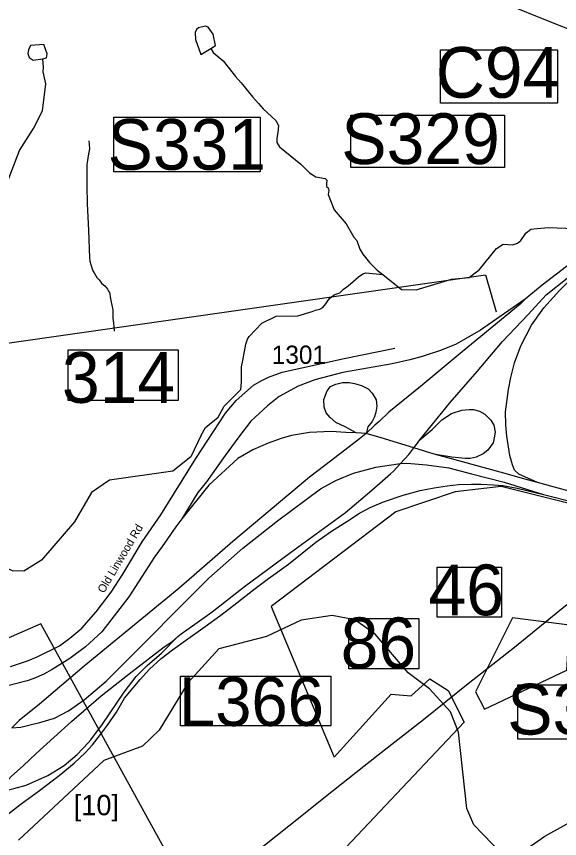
# Model space of a CAD drawing. Extents: x 1268485 to 1426702, y 514839 to 616766.
# Drawn here: x 1310784 to 1315174, y 550747 to 557393 of the extents above; entities that cross this region are included whole.
import ezdxf

# ---------------------------------------------------------------- set-up
doc = ezdxf.new("R2010")
doc.units = 0
for name, color, linetype in [('Old_Level_11', 7, 'Continuous'), ('Old_Level_27', 7, 'Continuous'), ('Old_Level_28', 7, 'Continuous'), ('Old_Level_31', 7, 'Continuous'), ('Old_Level_35', 7, 'Continuous'), ('Old_Level_39', 7, 'Continuous'), ('Old_Level_47', 7, 'Continuous'), ('Old_Level_48', 7, 'Continuous'), ('Old_Level_49', 7, 'Continuous'), ('Old_Level_5', 7, 'Continuous'), ('Old_Level_50', 7, 'Continuous'), ('Old_Level_51', 7, 'Continuous'), ('Old_Level_56', 7, 'Continuous'), ('Old_Level_59', 7, 'Continuous'), ('Old_Level_62', 7, 'Continuous'), ('Old_Level_8', 7, 'Continuous')]:
    doc.layers.add(name, color=color, linetype=linetype)

msp = doc.modelspace()

# ---------------------------------------------------------------- linework, layer by layer
at = {"layer": 'Old_Level_27'}
for points in [[(1316138.404, 556121.643), (1315934.407, 555959.71), (1315654.098, 555726.542), (1315265.515, 555399.752), (1315032.133, 555220.857), (1314895.168, 555108.796)], [(1314045.729, 553969.607), (1314290.522, 554273.456), (1314507.215, 554523.046), (1314713.336, 554765.795), (1314919.459, 554984.614), (1315066.869, 555142.532), (1315404.994, 555412.317)], [(1314895.168, 555108.796), (1314855.244, 555068.35), (1314808.582, 555030.168), (1314386.832, 554680.535), (1314226.168, 554545.875), (1314064.664, 554411.223), (1313793.71, 554193.319), (1313716.189, 554119.785), (1313681.92, 554089.638), (1313609.713, 554022.071)], [(1313609.713, 554022.071), (1313556.752, 553978.815), (1313509.166, 553941.931), (1313276.806, 553763.16), (1313153.564, 553668.75), (1312534.08, 553148.599), (1312097.171, 552769.088), (1311693.735, 552437.443), (1311330.82, 552139.988), (1310969.666, 551833.985), (1310807.588, 551700.643), (1310747.378, 551643.103)], [(1313995.214, 553904.731), (1314017.553, 553933.765), (1314045.729, 553969.607)], [(1313888.51, 553778.301), (1313955.794, 553852.917), (1313995.214, 553904.731)], [(1312089, 552380.627), (1312114.789, 552401.543), (1312208.16, 552468.213), (1312364.954, 552581.041), (1312627.451, 552786.182), (1312999.176, 553059.704), (1313444.961, 553383.034), (1313658.062, 553562.301), (1313808.885, 553695.347), (1313832.473, 553716.156), (1313888.51, 553778.301)], [(1310605.006, 551112.951), (1310721.141, 551224.462), (1310743.67, 551250.373), (1310839.297, 551336.518), (1310945.002, 551433.959), (1311228.64, 551693.804), (1311469.996, 551900.655), (1311718.401, 552098.959), (1311979.305, 552298.062), (1312040.025, 552338.907), (1312089, 552380.627)]]:
    msp.add_lwpolyline(points, dxfattribs=at)
at = {"layer": 'Old_Level_28'}
msp.add_line((1313609.713, 554022.071), (1313531.246, 554026.406), dxfattribs=at)
for points in [[(1313531.246, 554026.406), (1313447.08, 554030.425), (1313328.082, 554038.134), (1313152.204, 554030.644), (1313006.263, 554004.429), (1312923.937, 553980.087), (1312819.16, 553944.509), (1312695.671, 553888.335), (1312574.053, 553819.053), (1312338.302, 553603.716), (1312121.278, 553332.193)], [(1313995.214, 553904.731), (1313733.061, 553985.599), (1313609.713, 554022.071)], [(1314171.944, 553852.475), (1314099.645, 553874.583), (1314073.537, 553880.613), (1313995.214, 553904.731)], [(1314996.862, 553624.681), (1314873.739, 553658.655), (1314752.09, 553692.222), (1314330.599, 553808.258), (1314171.944, 553852.475)], [(1310747.378, 551643.103), (1310819.916, 551647.645), (1310917.817, 551671.667), (1310973.186, 551685.254), (1311092.984, 551721.153), (1311205.734, 551779.278), (1311332.579, 551868.172), (1311510.513, 552018.609), (1311765.964, 552276.745), (1312162.352, 552673.351), (1312338.525, 552851.141), (1312615.116, 553095.6), (1312893.469, 553314.419), (1313240.903, 553573.318), (1313366.225, 553642.96), (1313509.278, 553700.214), (1313689.792, 553749.28), (1313868.515, 553776.491), (1313888.51, 553778.301)], [(1313888.51, 553778.301), (1313940.254, 553783.231), (1314099.413, 553768.168), (1314279.318, 553744.417), (1314462.074, 553696.181), (1314725.161, 553627.845), (1315044.48, 553529.363)], [(1315759.943, 553413.037), (1315495.54, 553487.081), (1314996.862, 553624.681)], [(1315044.48, 553529.363), (1315555.438, 553399.894), (1315743.943, 553348.608)], [(1312121.278, 553332.193), (1312072.614, 553266.668), (1311962.223, 553107.506), (1311901.617, 553027.224), (1311691.972, 552702.416), (1311473.518, 552418.637), (1311343.15, 552297.262), (1311214.544, 552203.239), (1311071.844, 552112.635), (1311006.359, 552076.274), (1310923.557, 552040.374), (1310870.705, 552021.57), (1310777.636, 551998.098), (1310641.983, 551965.617), (1310162.794, 551886.979), (1309364.732, 551770.733), (1309228.633, 551744.879)]]:
    msp.add_lwpolyline(points, dxfattribs=at)
at = {"layer": 'Old_Level_31'}
for p, q in [((1314657.726, 554893.938), (1314657.726, 554893.938)), ((1313609.704, 554022.104), (1313609.704, 554022.104)), ((1313733.146, 554000.077), (1313733.146, 554000.077)), ((1314007.737, 553919.725), (1314007.737, 553919.725)), ((1313888.539, 553777.983), (1313888.539, 553777.983)), ((1314984.12, 553626.734), (1314984.12, 553626.734)), ((1313667.451, 553566.735), (1313667.451, 553566.735))]:
    msp.add_line(p, q, dxfattribs=at)
for points in [[(1314211.213, 557122.852), (1315157.667, 557122.852), (1315157.667, 556691.983), (1314211.213, 556691.983), (1314211.213, 557122.852)], [(1313486.822, 556594.586), (1314728.452, 556594.586), (1314728.452, 556172.229), (1313486.822, 556172.229), (1313486.822, 556594.586)], [(1311572.651, 556578.353), (1312754.069, 556578.353), (1312754.069, 556136.425), (1311572.651, 556136.425), (1311572.651, 556578.353)], [(1311201.515, 554697.538), (1312091.749, 554697.538), (1312091.749, 554289.529), (1311201.515, 554289.529), (1311201.515, 554697.538)], [(1314183.864, 552942.168), (1314703.457, 552942.168), (1314703.457, 552536.387), (1314183.864, 552536.387), (1314183.864, 552942.168)], [(1313470.6, 552524.999), (1314036.874, 552524.999), (1314036.874, 552119.082), (1313470.6, 552119.082), (1313470.6, 552524.999)], [(1312109.821, 552060.657), (1313324.605, 552060.657), (1313324.605, 551659.817), (1312109.821, 551659.817), (1312109.821, 552060.657)], [(1314837.244, 551989.604), (1316066.087, 551989.604), (1316066.087, 551551.032), (1314837.244, 551551.032), (1314837.244, 551989.604)]]:
    msp.add_lwpolyline(points, dxfattribs=at)
at = {"layer": 'Old_Level_35'}
msp.add_line((1310800.775, 551160.11), (1310804.465, 551161.392), dxfattribs=at)
msp.add_lwpolyline([(1311369.897, 556387.503), (1311372.767, 556359.975), (1311373.793, 556324.04), (1311369.897, 556294.666), (1311363.232, 556265.292), (1311358.516, 556229.357), (1311353.903, 556196.19), (1311352.877, 556145.081), (1311352.877, 556020.05), (1311355.748, 555879.948), (1311367.128, 555662.183), (1311374.613, 555442.521), (1311378.406, 555416.018), (1311384.968, 555387.567), (1311392.657, 555361.064), (1311402.09, 555337.381), (1311411.625, 555320.361), (1311422.903, 555302.368), (1311435.206, 555282.478), (1311452.225, 555262.587), (1311472.115, 555237.981), (1311488.212, 555223.73), (1311499.592, 555214.298), (1311510.972, 555200.149), (1311519.482, 555187.795), (1311529.017, 555173.544), (1311535.579, 555161.241), (1311539.372, 555147.041), (1311543.166, 555125.305), (1311547.882, 555096.855), (1311555.469, 555059.945), (1311563.978, 555020.165), (1311563.978, 554992.739), (1311563.978, 554954.856), (1311567.772, 554917.024), (1311572.488, 554884.831), (1311575.359, 554849.767)], dxfattribs=at)
at = {"layer": 'Old_Level_39'}
msp.add_lwpolyline([(1310735.047, 552136.965), (1310872.463, 552183.122), (1310951.741, 552217.312), (1311132.32, 552306.208), (1311216.883, 552367.751), (1311312.018, 552448.098), (1311429.174, 552579.732), (1311550.734, 552740.428), (1311644.987, 552884.028), (1311800.02, 553145.585), (1311950.649, 553364.406), (1312235.17, 553820.849), (1312474.502, 554186.098), (1312561.24, 554287.326), (1312699.96, 554411.254), (1312768.668, 554450.573), (1312820.36, 554477.54), (1312931.963, 554518.041), (1313433.177, 554627.451), (1313842.757, 554711.512)], dxfattribs=at)
at = {"layer": 'Old_Level_47'}
for points in [[(1314996.862, 553624.681), (1314845.658, 553694.17), (1314809.509, 553726.328), (1314792.724, 553767.768), (1314773.432, 553843.912), (1314746.638, 554000.493), (1314740.207, 554091.983), (1314738.064, 554196.012), (1314749.962, 554295.467), (1314760.68, 554378.047), (1314780.314, 554475.322), (1314810.672, 554592.458), (1314859.825, 554731.286), (1314946.564, 554897.59), (1315045.828, 555036.246), (1315172.254, 555178.822), (1315404.994, 555412.317)], [(1314895.168, 555108.796), (1314533.992, 554856.091), (1314426.816, 554793.888), (1314338.929, 554744.555), (1314212.461, 554693.077), (1314062.413, 554643.743), (1313963.81, 554618.004), (1313820.492, 554586.071), (1313667.861, 554557.934), (1313422.849, 554513.717), (1313196.67, 554454.303), (1313061.627, 554404.969), (1312906.716, 554320.771), (1312814.334, 554246.406), (1312677.77, 554121.795), (1312581.537, 553995.067), (1312471.146, 553843.395), (1312319.591, 553629.931), (1312250.369, 553544.328), (1312121.278, 553332.193)], [(1313531.246, 554026.406), (1313441.329, 554075.005), (1313366.305, 554110.397), (1313319.484, 554151.391), (1313287.68, 554187.544), (1313271.778, 554235.265), (1313267.441, 554297.449), (1313294.908, 554365.417), (1313322.375, 554401.57), (1313365.746, 554421.816), (1313419.235, 554433.385), (1313474.169, 554433.385)], [(1313474.169, 554433.385), (1313517.538, 554426.154), (1313572.473, 554410.247), (1313626.417, 554383.135), (1313659.642, 554346.671), (1313692.463, 554294.556), (1313696.799, 554242.496), (1313689.571, 554194.774), (1313678.006, 554155.729), (1313660.658, 554119.575), (1313624.516, 554074.745), (1313609.713, 554022.071)], [(1314045.729, 553969.607), (1314143.828, 554053.46), (1314223.086, 554132.319), (1314301.41, 554184.575), (1314384.302, 554210.542), (1314442.177, 554216.977), (1314477.672, 554216.471), (1314526.974, 554202.529), (1314570.522, 554178.546), (1314619.096, 554129.189), (1314642.821, 554088.102), (1314652.918, 554032.896), (1314646.488, 553986.78), (1314636.795, 553945.403), (1314594.924, 553887.309), (1314557.412, 553856.207), (1314499.601, 553830.091), (1314450.3, 553819.366), (1314410.931, 553818.307), (1314302.483, 553830.366), (1314171.944, 553852.475)], [(1310648.413, 550893.574), (1310822.585, 551026.752), (1310969.418, 551136.143), (1311129.548, 551256.572), (1311251.088, 551357.572), (1311340.073, 551439.024), (1311397.712, 551503.989), (1311462.698, 551587.809), (1311521.41, 551663.245), (1311592.148, 551768.347), (1311657.353, 551883.09), (1311728.174, 551965.685), (1311783.518, 552034.104), (1311858.395, 552115.556), (1311954.977, 552202.437), (1312046.131, 552274.115), (1312150.308, 552349.05), (1312308.62, 552460.598), (1312436.162, 552553.902), (1312565.545, 552653.045), (1312702.305, 552759.496), (1312822.386, 552848.649), (1312983.153, 552966.62), (1313205.278, 553141.995), (1313331.049, 553233.101), (1313454.485, 553310.762), (1313557.494, 553378.478), (1313643.235, 553423.521), (1313751.189, 553469.078), (1313908.741, 553523.775), (1314046.121, 553560.824), (1314160.801, 553582.273), (1314264.517, 553598.992), (1314358.297, 553609.717), (1314462.074, 553611.766), (1314541.7, 553612.056), (1314639.231, 553605.621), (1314714.373, 553602.588), (1314830.875, 553581.139), (1315044.48, 553529.363)], [(1311363.227, 551521.168), (1311386.735, 551546.54), (1311479.45, 551672.834), (1311654.382, 551930.932), (1311752.179, 552056.893), (1311840.065, 552146.98), (1311957.147, 552246.964), (1312089, 552380.627)], [(1310605.006, 551112.951), (1310763.443, 551152.047), (1310863.279, 551178.112), (1311037.308, 551256.572), (1311169.699, 551336.938), (1311276.048, 551427.078), (1311363.227, 551521.168)]]:
    msp.add_lwpolyline(points, dxfattribs=at)
at = {"layer": 'Old_Level_48'}
for points in [[(1315403.11, 553419.004), (1314702.88, 553594.145), (1314330.883, 553550.36), (1313849.476, 553389.813), (1312842.896, 552623.57), (1313353.48, 551404.878), (1313813.005, 551915.707), (1313973.475, 551901.112), (1314126.65, 552039.765), (1314272.531, 551944.897), (1314403.824, 551689.483), (1313039.836, 550244.566), (1312222.902, 549332.371), (1310975.964, 548685.875), (1311758.012, 548713.527)], [(1314794.024, 552531.126), (1314494.967, 551932.726), (1314567.909, 551794.072)], [(1314567.909, 551794.072), (1315231.667, 552107.868), (1315253.549, 552472.746), (1314794.024, 552531.126)], [(1312218.239, 550233.57), (1310982.05, 552483.777), (1310741.995, 552378.106), (1310420.322, 552248.419), (1310257.085, 552176.37), (1310141.859, 551974.633), (1309738.567, 551883.371), (1309496.592, 551830.536), (1308637.198, 551628.799), (1308291.519, 551724.864), (1308211.821, 551792.11), (1308101.396, 551844.945), (1307766.28, 551859.355), (1307305.376, 551763.29), (1306863.675, 551590.373), (1306522.798, 551633.602), (1306206.224, 551837.33)]]:
    msp.add_lwpolyline(points, dxfattribs=at)
at = {"layer": 'Old_Level_49'}
for points in [[(1315403.11, 553419.004), (1314702.88, 553594.145), (1314330.883, 553550.36), (1313849.476, 553389.813), (1312842.896, 552623.57), (1313353.48, 551404.878), (1313813.005, 551915.707), (1313973.475, 551901.112), (1314126.65, 552039.765), (1314272.531, 551944.897), (1314403.824, 551689.483), (1313039.836, 550244.566), (1312222.902, 549332.371), (1310975.964, 548685.875), (1311758.012, 548713.527)], [(1314794.024, 552531.126), (1314494.967, 551932.726), (1314567.909, 551794.072)], [(1314567.909, 551794.072), (1315231.667, 552107.868), (1315253.549, 552472.746), (1314794.024, 552531.126)], [(1312218.239, 550233.57), (1310982.05, 552483.777), (1310741.995, 552378.106), (1310420.322, 552248.419), (1310257.085, 552176.37), (1310141.859, 551974.633), (1309738.567, 551883.371), (1309496.592, 551830.536), (1308637.198, 551628.799), (1308291.519, 551724.864), (1308211.821, 551792.11), (1308101.396, 551844.945), (1307766.28, 551859.355), (1307305.376, 551763.29), (1306863.675, 551590.373), (1306522.798, 551633.602), (1306206.224, 551837.33)]]:
    msp.add_lwpolyline(points, dxfattribs=at)
at = {"layer": 'Old_Level_50'}
for p, q in [((1313609.703, 554022.104), (1313609.703, 554022.104)), ((1313888.539, 553777.983), (1313888.539, 553777.983))]:
    msp.add_line(p, q, dxfattribs=at)
at = {"layer": 'Old_Level_51'}
msp.add_lwpolyline([(1314854.328, 550471.367), (1314480.742, 550857.403), (1314425.788, 550989.815), (1314356.788, 551608.303), (1314293.734, 551770.448), (1314122.721, 551957.712), (1313950.785, 552085.87), (1313682.782, 552399.804), (1313518.74, 552514.685), (1313335.731, 552551.184), (1313085.772, 552513.557), (1312806.697, 552381.298), (1312420.686, 552280.772), (1312172.676, 552010), (1311938.711, 551624.092), (1311802.762, 551495.525), (1311490.672, 551377.056), (1310800.672, 550734.474)], dxfattribs=at)
at = {"layer": 'Old_Level_56'}
for points in [[(1315612.049, 557141.559), (1315454.225, 557205.417), (1315361.185, 557245.508), (1315022.114, 557379.59), (1314595.843, 557555.646), (1314344.002, 557649.356), (1314167.526, 557719.538), (1313746.893, 557877.472), (1313391.86, 558013.877), (1313035.025, 558160.123), (1312673.991, 558296.648), (1312499.474, 558364.79), (1312225.878, 558471.143), (1311795.766, 558645.276), (1311345.493, 558821.815), (1310887.5, 559002.512), (1310673.226, 559083.66), (1310558.227, 559126.393), (1310145.713, 559289.967), (1309729.562, 559461.818), (1309547.085, 559532.121)], [(1306539.829, 554138.192), (1309990.362, 554650.593), (1314575.986, 555303.926), (1314662.445, 555006)], [(1315233.737, 552637.751), (1314809.561, 552291.513), (1314434.471, 551998.115), (1314073.46, 551708.234), (1313706.732, 551422.671), (1313347.806, 551136.951), (1312984.794, 550847.111), (1312683.034, 550608.064)]]:
    msp.add_lwpolyline(points, dxfattribs=at)
at = {"layer": 'Old_Level_59'}
msp.add_line((1312277.066, 554008.86), (1312313.423, 554071.222), dxfattribs=at)
for points in [[(1313745.117, 555306.264), (1313897.676, 555185.59), (1314014.658, 555183.232), (1314300.706, 555269.354), (1314442.705, 555282.939), (1314526.673, 555346.864), (1314664.673, 555518.032), (1314718.663, 555551.895), (1314794.426, 555546.064), (1314835.221, 555559.669), (1314860.476, 555582.993), (1314901.271, 555641.302), (1314942.066, 555672.4), (1314992.576, 555680.175), (1315083.88, 555687.95), (1315293.671, 555679.408), (1315473.148, 555747.864), (1315609.827, 555738.595), (1315708.863, 555721.649), (1315793.58, 555710.406), (1315895.553, 555716.931), (1316046.725, 555785.675)], [(1312313.423, 554071.222), (1312415.457, 554154.691), (1312464.046, 554242.717), (1312599.086, 554377.834), (1312604.281, 554440.197), (1312604.281, 554559.724), (1312614.358, 554612.162), (1312637.324, 554743.703), (1312652.292, 554783.381), (1312664.801, 554805.065), (1312767.429, 554914.768), (1312882.668, 554970.183), (1313058.911, 554974.028), (1313175.79, 555007.349), (1313200.089, 555018.781), (1313236.178, 555025.907), (1313260.579, 555039.388), (1313285.288, 555068.813), (1313312.15, 555110.234), (1313332.655, 555129.765), (1313357.056, 555145.195), (1313399.4, 555158.268), (1313428.107, 555187.538), (1313466.657, 555214.708), (1313525.404, 555266.894)], [(1313525.404, 555266.894), (1313528.07, 555269.252), (1313548.472, 555286.835), (1313583.024, 555312.005), (1313609.373, 555321.437), (1313745.117, 555306.264)], [(1312277.066, 554008.86), (1312193.964, 553832.167), (1312048.536, 553717.837), (1311535.681, 553644.419), (1311391.632, 553545.533), (1311252.709, 553308.698), (1310986.654, 552998.915), (1310842.708, 552909.922), (1310751.665, 552911.717), (1310594.697, 552980.512), (1310472.691, 553101.133), (1310353.658, 553379.287), (1310299.627, 553564.141), (1310255.644, 553824.352), (1310176.699, 553990.086)], [(1314854.328, 550471.367), (1314874.749, 550596.73), (1314946.665, 550691.702), (1315053.76, 550767.077), (1315357.75, 550934.963), (1315560.672, 550945.82), (1316055.736, 550884.703), (1316084.668, 550862.186), (1316113.777, 550801.629), (1316296.78, 550860.135)]]:
    msp.add_lwpolyline(points, dxfattribs=at)
at = {"layer": 'Old_Level_62'}
for points in [[(1312354.762, 557133.637), (1312393.414, 557158.756), (1312375.575, 557249.184), (1312334.769, 557306.188), (1312311.086, 557314.749), (1312254.696, 557300.037), (1312240.343, 557286.349), (1312229.783, 557262.563), (1312230.398, 557206.533), (1312273.664, 557085.5), (1312354.762, 557133.637)], [(1310998.137, 557049.104), (1311026.434, 557058.434), (1311033.201, 557090.319), (1311004.904, 557167.009), (1310896.636, 557159.524), (1310881.77, 557123.794), (1310877.156, 557093.959), (1310888.229, 557061.664), (1310919.807, 557038.851), (1310998.137, 557049.104)], [(1312354.762, 557133.637), (1312374.037, 557101.136), (1312454.52, 557033.264), (1312553.662, 556906.849), (1312600.517, 556857.739), (1312693.815, 556739.475), (1312740.67, 556690.365), (1312777.682, 556645.51), (1312881.541, 556553.083), (1312902.558, 556510.586), (1312897.33, 556454.607), (1312888.205, 556408.829), (1312889.435, 556374.739), (1312910.658, 556340.239), (1313083.414, 556200.137), (1313153.85, 556128.42), (1313205.215, 556097.252), (1313278.829, 556083.565), (1313292.567, 556069.212), (1313289.799, 556039.274), (1313291.44, 556019.179), (1313305.076, 556006.876), (1313308.562, 555984.833), (1313303.948, 555954.895), (1313351.11, 555829.762), (1313448.407, 555715.394), (1313509.923, 555609.895), (1313535.349, 555581.341), (1313559.648, 555510.7), (1313584.869, 555470.049), (1313637.363, 555404.843), (1313699.903, 555343.378), (1313745.117, 555306.264)], [(1309919.578, 555261.033), (1309992.357, 555369.574), (1310176.904, 555469.332), (1310273.688, 555503.063), (1310334.384, 555529.719), (1310383.289, 555566.577), (1310421.428, 555657.775), (1310442.241, 555695.247), (1310519.853, 555765.529), (1310550.508, 555786.752), (1310570.296, 555862.416), (1310586.905, 555888.048), (1310615.51, 555915.422), (1310675.283, 555992.009), (1310712.91, 556057.164), (1310808.772, 556309.122), (1310922.986, 556488.543), (1310995.854, 556628.924), (1311021.822, 556847.191), (1311001.047, 556945.931), (1311002.546, 556982.924), (1310998.137, 557049.104)]]:
    msp.add_lwpolyline(points, dxfattribs=at)

# ---------------------------------------------------------------- texts
at = {"layer": 'Old_Level_11'}
msp.add_text('Old Linwood Rd', height=65.61666, rotation=59.3434083, dxfattribs=at).set_placement((1311491.695, 552725.996))
at = {"layer": 'Old_Level_31'}
for s, height, p in [('C94', 410.1042, (1314174.163, 556735.743)), ('S329', 410.1042, (1313410.178, 556199.993)), ('S331', 410.1042, (1311520.927, 556153.753)), ('314', 410.1042, (1311151.998, 554269.537)), ('46', 410.1042, (1314114.395, 552552.391)), ('86', 410.1042, (1313404.82, 552124.099)), ('L366', 393.6992, (1312098.329, 551657.94)), ('S330', 410.1042, (1314751.319, 551588.089))]:
    msp.add_text(s, height=height, dxfattribs=at).set_placement(p)
at = {"layer": 'Old_Level_5'}
msp.add_text('[10]', height=164.0417, dxfattribs=at).set_placement((1311247.546, 550935.793))
at = {"layer": 'Old_Level_8'}
msp.add_text('1301', height=147.6375, dxfattribs=at).set_placement((1312847.618, 554584.846))

doc.saveas('drawing.dxf')
